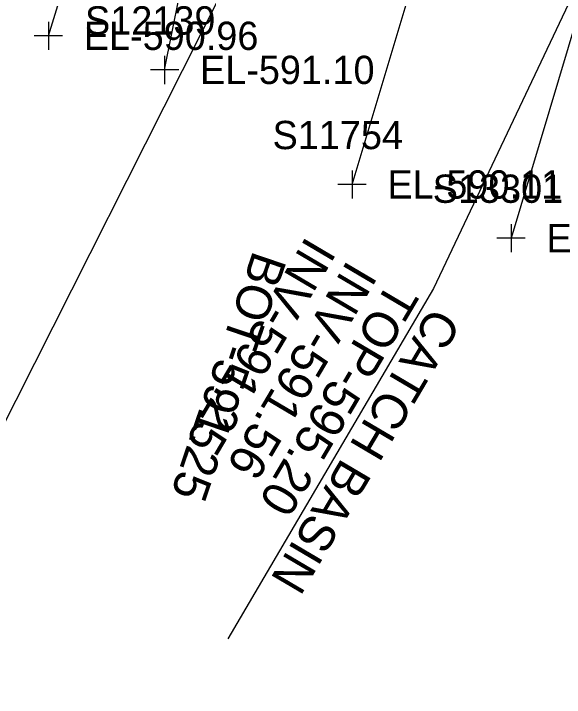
# Model space of a CAD drawing. Extents: x 1729869 to 1735532, y 648588 to 653771.
# Drawn here: x 1730330.5 to 1730408.3, y 652516.3 to 652613 of the extents above; entities that cross this region are included whole.
import ezdxf

# ---------------------------------------------------------------- set-up
doc = ezdxf.new("R2010")
doc.units = 0
for name, color, linetype in [('SURVEY - CENTERLINE - Preliminary Text', 7, 'Continuous'), ('SURVEY - DRAINAGE - Storm Sewer Text', 7, 'Continuous'), ('SURVEY - MISCELLANEOUS - Bottom of MH and CB', 7, 'Continuous'), ('SURVEY - TRAFFIC CONTROL - Pavement Marking - Points - Elevations', 7, 'Continuous'), ('SURVEY - TRAFFIC CONTROL - Pavement Marking - Points - Locators', 7, 'Continuous'), ('SURVEY - TRAFFIC CONTROL - Pavement Marking - Points - Numbers', 7, 'Continuous'), ('SURVEY - TRAFFIC CONTROL - Pavement Marking with Text', 7, 'Continuous'), ('SURVEY - TRANSPORTATION - Roads', 7, 'Continuous'), ('SURVEY - TRANSPORTATION - Roads - Points - Elevations', 7, 'Continuous'), ('SURVEY - TRANSPORTATION - Roads - Points - Locators', 7, 'Continuous'), ('SURVEY - TRANSPORTATION - Roads - Points - Numbers', 7, 'Continuous')]:
    doc.layers.add(name, color=color, linetype=linetype)

msp = doc.modelspace()

# ---------------------------------------------------------------- linework, layer by layer
at = {"layer": 'SURVEY - CENTERLINE - Preliminary Text'}
msp.add_line((1730367.125, 652630.456), (1730309.578, 652516.251), dxfattribs=at)
at = {"layer": 'SURVEY - DRAINAGE - Storm Sewer Text'}
for p, q in [((1730442.539, 652685.42), (1730389.8, 652574.116)), ((1730389.8, 652574.116), (1730360.705, 652524.54))]:
    msp.add_line(p, q, dxfattribs=at)
at = {"layer": 'SURVEY - TRAFFIC CONTROL - Pavement Marking - Points - Locators'}
for p, q in [((1730335.363, 652611.854), (1730335.363, 652607.854)), ((1730337.363, 652609.854), (1730333.363, 652609.854)), ((1730351.789, 652607.033), (1730351.789, 652603.033)), ((1730353.789, 652605.033), (1730349.789, 652605.033)), ((1730378.288, 652590.817), (1730378.288, 652586.817)), ((1730380.288, 652588.817), (1730376.288, 652588.817))]:
    msp.add_line(p, q, dxfattribs=at)
at = {"layer": 'SURVEY - TRAFFIC CONTROL - Pavement Marking with Text'}
for points in [[(1730335.363, 652609.854), (1730345.253, 652642.064)], [(1730351.789, 652605.033), (1730358.066, 652636.387)], [(1730378.288, 652588.817), (1730389.025, 652624.69)]]:
    msp.add_lwpolyline(points, dxfattribs=at)
at = {"layer": 'SURVEY - TRANSPORTATION - Roads'}
msp.add_lwpolyline([(1730477.463, 652831.212), (1730472.034, 652814.072), (1730470.846, 652810.258), (1730463.691, 652787.38), (1730459.506, 652774.037), (1730457.716, 652768.319), (1730455.341, 652760.689), (1730452.407, 652751.142), (1730450.059, 652743.503), (1730447.709, 652735.867), (1730445.357, 652728.229), (1730436.558, 652699.586), (1730430.734, 652680.478), (1730430.149, 652678.568), (1730428.979, 652674.748), (1730424.883, 652661.378), (1730420.214, 652646.096), (1730419.051, 652642.275), (1730416.146, 652632.721), (1730413.851, 652625.069), (1730412.703, 652621.243), (1730412.128, 652619.33), (1730411.555, 652617.417), (1730400.773, 652581.22)], dxfattribs=at)
at = {"layer": 'SURVEY - TRANSPORTATION - Roads - Points - Locators'}
for p, q in [((1730400.773, 652583.22), (1730400.773, 652579.22)), ((1730402.773, 652581.22), (1730398.773, 652581.22))]:
    msp.add_line(p, q, dxfattribs=at)

# ---------------------------------------------------------------- texts
at = {"layer": 'SURVEY - DRAINAGE - Storm Sewer Text'}
for s, p in [('INV-591.25', (1730371.87, 652581.66)), ('INV-591.56', (1730377.694, 652578.282)), ('TOP-595.20', (1730383.532, 652575.317)), ('CATCH BASIN', (1730389.526, 652571.705))]:
    msp.add_text(s, height=5, rotation=239.43677, dxfattribs=at).set_placement(p)
at = {"layer": 'SURVEY - MISCELLANEOUS - Bottom of MH and CB'}
msp.add_text('BOT-591.25', height=5, rotation=251.2412, dxfattribs=at).set_placement((1730364.354, 652579.617))
at = {"layer": 'SURVEY - TRAFFIC CONTROL - Pavement Marking - Points - Elevations'}
for s, p in [('EL-590.96', (1730340.363, 652607.854)), ('EL-591.10', (1730356.789, 652603.033)), ('EL-590.11', (1730383.288, 652586.817))]:
    msp.add_text(s, height=4, dxfattribs=at).set_placement(p)
at = {"layer": 'SURVEY - TRAFFIC CONTROL - Pavement Marking - Points - Numbers'}
for s, p in [('S12139', (1730340.534, 652610.033)), ('S11754', (1730367.048, 652593.817))]:
    msp.add_text(s, height=4, dxfattribs=at).set_placement(p)
at = {"layer": 'SURVEY - TRANSPORTATION - Roads - Points - Elevations'}
msp.add_text('EL-589.68', height=4, dxfattribs=at).set_placement((1730405.773, 652579.22))
at = {"layer": 'SURVEY - TRANSPORTATION - Roads - Points - Numbers'}
msp.add_text('S13301', height=4, dxfattribs=at).set_placement((1730389.691, 652586.22))

doc.saveas('drawing.dxf')
